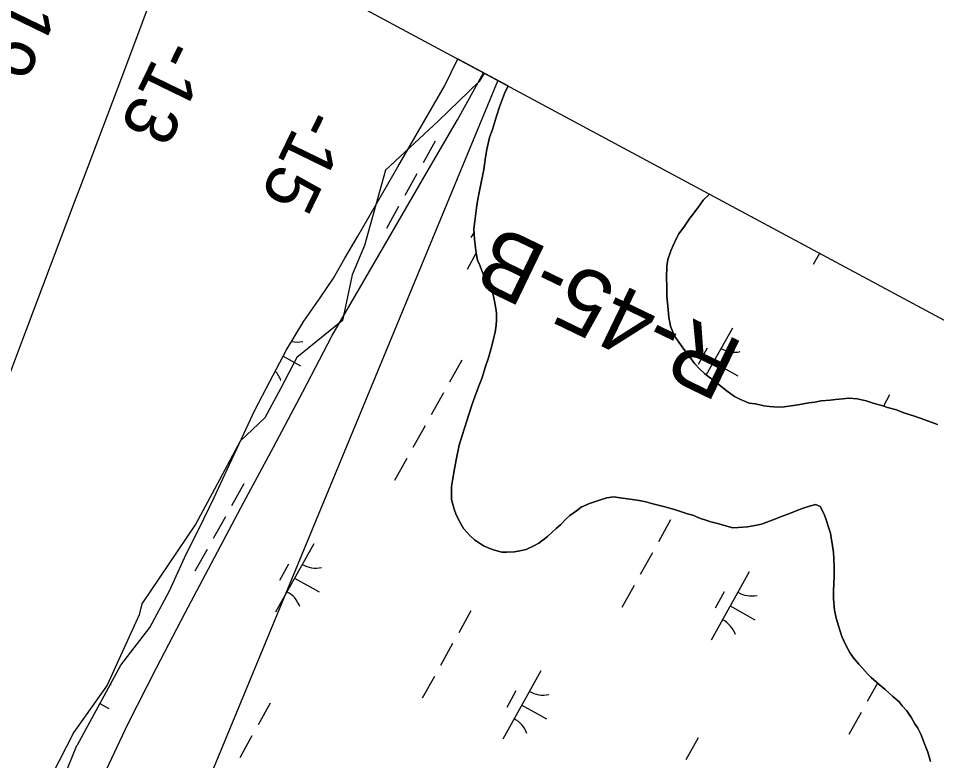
# Model space of a CAD drawing. Extents: x 3923531 to 3943530, y 207391 to 229799.
# Drawn here: x 3938778 to 3939365, y 223187 to 223661 of the extents above; entities that cross this region are included whole.
import ezdxf

# ---------------------------------------------------------------- set-up
doc = ezdxf.new("R2010")
doc.units = 0
for name, color, linetype in [('V-GRID-FRAM', 7, 'Continuous'), ('V-RIVR-EDGE', 7, 'Continuous'), ('V-RIVR-RANG', 7, 'Continuous'), ('V-RIVR-RANG-IDEN', 7, 'Continuous'), ('V-RRAP-FSHR', 7, 'Continuous'), ('V-TOPO-MINR', 7, 'Continuous'), ('V-TOPO-SHOR', 7, 'Continuous'), ('V-UTIL-LINE', 7, 'Continuous'), ('V-WETL-SWMP', 7, 'Continuous')]:
    doc.layers.add(name, color=color, linetype=linetype)

msp = doc.modelspace()

# ---------------------------------------------------------------- linework, layer by layer
at = {"layer": 'V-GRID-FRAM'}
msp.add_lwpolyline([(3941569.42, 222286.79), (3934196.47, 209089.08), (3926890.07, 213186.24), (3934009.8, 226348.12), (3941569.42, 222286.79)], dxfattribs=at)
at = {"layer": 'V-RIVR-EDGE'}
msp.add_lwpolyline([(3939075.89, 223626.41), (3939072.67, 223621.04), (3939046.69, 223595.86), (3939012.84, 223564.37), (3938999.46, 223516.35), (3938991.59, 223497.46), (3938985.29, 223468.33), (3938956.17, 223444.72), (3938945.93, 223425.04), (3938935.7, 223406.15), (3938919.96, 223391.19), (3938903.43, 223360.49), (3938891.62, 223338.45), (3938856.99, 223287.29), (3938855.41, 223280.2), (3938834.95, 223235.34), (3938821.56, 223216.44), (3938813.69, 223205.42), (3938799.52, 223177.87), (3938799.52, 223158.98), (3938786.14, 223139.3), (3938779.84, 223111.75), (3938757.8, 223092.86)], dxfattribs=at)
at = {"layer": 'V-RRAP-FSHR'}
for points in [[(3939058.86, 223596.63), (3939075.55, 223626.59)], [(3938764.33, 223029.19), (3938780.96, 223065.26), (3938797.71, 223101.58), (3938814.43, 223137.92), (3938831.14, 223174.26), (3938848.13, 223210.47), (3938866.42, 223246.47), (3938884.7, 223281.63), (3938903.47, 223316.94), (3938922.31, 223352.23), (3938941.16, 223387.51), (3938960, 223422.8), (3938978.84, 223458.81), (3938998.6, 223492.85), (3939018.68, 223527.45), (3939038.77, 223562.38), (3939058.86, 223596.63)]]:
    msp.add_lwpolyline(points, dxfattribs=at)
at = {"layer": 'V-TOPO-MINR'}
msp.add_lwpolyline([(3938317.04, 222217.52), (3938489.37, 222633.2), (3938496.43, 222650), (3938503.6, 222666.76), (3938510.94, 222683.44), (3938518.38, 222700.08), (3938752.97, 223380.95), (3938768.08, 223421.75), (3938783.28, 223462.51), (3938798.63, 223503.22), (3938814.08, 223543.89), (3938819.84, 223558.96), (3938832.43, 223592.09), (3938844.96, 223625.24), (3938857.39, 223658.43), (3938869.75, 223691.65), (3938883.81, 223729.61)], dxfattribs=at)
at = {"layer": 'V-TOPO-SHOR'}
for points in [[(3939080.49, 223451.29), (3939082.08, 223457.57), (3939082.87, 223460.81), (3939083.65, 223465.47), (3939083.84, 223468.51), (3939083.82, 223472.96), (3939083.4, 223475.99), (3939082.56, 223480.64), (3939081.94, 223483.87), (3939080.5, 223488.31), (3939077.44, 223493.36), (3939075.6, 223496.99), (3939072.93, 223504.05), (3939071.7, 223506.88), (3939070.87, 223511.33), (3939070.44, 223514.76), (3939069.61, 223520.22), (3939069.37, 223526.9), (3939069.95, 223531.76), (3939070.92, 223540.26), (3939071.9, 223545.93), (3939073.47, 223554.43), (3939075.64, 223564.76), (3939076.81, 223572.66), (3939077.6, 223577.52), (3939079.38, 223585.22), (3939081.17, 223590.49), (3939083.76, 223599), (3939085.75, 223604.88), (3939088.94, 223613.39), (3939091.14, 223618.22)], [(3939219.82, 223549.09), (3939215.88, 223545.35), (3939213.47, 223541.89), (3939209.85, 223537.02), (3939207.44, 223533.77), (3939204.03, 223528.69)], [(3939204.03, 223528.69), (3939200.41, 223523.82), (3939198.81, 223520.98), (3939196.61, 223516.31), (3939195.21, 223512.86), (3939193.22, 223507.39), (3939192.63, 223503.14), (3939192.47, 223495.65), (3939192.7, 223489.99), (3939192.73, 223483.92), (3939193.59, 223475.23), (3939194.02, 223470.57), (3939195.06, 223464.71), (3939196.29, 223461.48), (3939198.34, 223457.25), (3939200.37, 223454.42), (3939203.43, 223449.99), (3939205.67, 223447.17), (3939208.53, 223443.14), (3939210.56, 223440.72), (3939213.62, 223437.5), (3939216.87, 223434.28), (3939219.71, 223432.07), (3939222.76, 223430.06), (3939226.21, 223427.25), (3939231.29, 223423.23), (3939235.96, 223419.81), (3939239.41, 223418.01), (3939245.29, 223415.61), (3939249.34, 223415.03), (3939254.61, 223413.84), (3939258.25, 223413.46), (3939263.72, 223412.88), (3939267.56, 223413.3), (3939273.62, 223414.14), (3939277.67, 223414.77), (3939283.33, 223415.82), (3939287.17, 223416.24), (3939291.21, 223417.07), (3939297.08, 223417.5), (3939300.51, 223417.93), (3939305.16, 223418.36), (3939309, 223418.78), (3939314.27, 223418.41), (3939320.14, 223417.02), (3939324.6, 223415.63), (3939330.68, 223413.84), (3939333.72, 223412.84), (3939339.39, 223411.26), (3939344.05, 223409.46), (3939350.94, 223407.27), (3939357.63, 223404.88), (3939365.74, 223401.88)], [(3939346.15, 223219.02), (3939343.09, 223222.24), (3939341.06, 223224.66), (3939337.19, 223228.08), (3939334.76, 223230.29), (3939331.91, 223232.9), (3939328.45, 223235.72), (3939323.17, 223240.34), (3939320.93, 223242.56), (3939317.68, 223246.18), (3939315.44, 223248.8), (3939311.77, 223253.03), (3939309.73, 223256.26), (3939307.49, 223260.09), (3939304.42, 223266.54), (3939302.36, 223273.21), (3939300.92, 223278.26), (3939299.88, 223283.31), (3939299.23, 223290.59), (3939299.21, 223295.25), (3939299.38, 223300.51), (3939299.56, 223304.76), (3939299.53, 223310.42), (3939299.3, 223316.29), (3939299.08, 223320.13), (3939298.44, 223325.79), (3939297.61, 223329.43), (3939297.19, 223332.46), (3939296.16, 223335.69), (3939294.72, 223340.34), (3939293.28, 223344.58), (3939290.63, 223349.42), (3939287.79, 223350.82), (3939284.56, 223350), (3939279.71, 223348.35), (3939275.27, 223346.71), (3939271.63, 223345.28), (3939265.98, 223343.02), (3939259.92, 223340.76), (3939253.06, 223338.3), (3939247.8, 223337.26), (3939244.17, 223336.43), (3939238.5, 223336), (3939234.86, 223335.98), (3939229.59, 223337.36), (3939225.95, 223338.36), (3939220.88, 223339.75), (3939217.64, 223340.74), (3939214.19, 223341.94), (3939209.33, 223343.93), (3939205.88, 223344.93), (3939200.81, 223346.52), (3939197.57, 223347.51), (3939191.29, 223349.3), (3939183.8, 223351.28), (3939179.14, 223352.47), (3939174.88, 223353.26), (3939169.01, 223354.24), (3939162.73, 223355.02), (3939158.69, 223355.6), (3939154.24, 223354.97), (3939150.2, 223353.74), (3939143.13, 223351.48), (3939137.88, 223349.02), (3939134.86, 223346.78), (3939130.63, 223343.72), (3939128.21, 223341.68), (3939124.59, 223337.82), (3939121.97, 223335.38), (3939116.33, 223330.29), (3939110.89, 223326.02), (3939107.66, 223324.38), (3939102.82, 223322.13), (3939098.78, 223321.1), (3939095.35, 223320.47), (3939090.29, 223320.24), (3939087.25, 223320.43), (3939082.59, 223321.62), (3939079.55, 223322.61), (3939075.5, 223324.41), (3939069.61, 223328.23), (3939066.76, 223331.04), (3939062.69, 223335.47), (3939059.83, 223340.31), (3939057.79, 223344.75), (3939056.76, 223347.78), (3939055.11, 223354.05), (3939055.06, 223362.34), (3939055.65, 223366.19), (3939056.83, 223373.48), (3939058.01, 223379.35), (3939059.98, 223388.67), (3939061.77, 223394.95), (3939064.76, 223404.27), (3939067.94, 223414.2), (3939069.14, 223417.24), (3939072.33, 223425.96), (3939074.32, 223431.23), (3939076.71, 223438.93), (3939078.51, 223443.8), (3939080.49, 223451.29)], [(3939361.29, 223186.53), (3939359.43, 223192.59), (3939358.2, 223195.82), (3939356.36, 223200.66), (3939355.13, 223203.69), (3939353.08, 223207.93), (3939351.25, 223210.55), (3939349, 223214.38), (3939346.15, 223219.02)]]:
    msp.add_lwpolyline(points, dxfattribs=at)
at = {"layer": 'V-UTIL-LINE'}
msp.add_lwpolyline([(3939084.62, 223621.72), (3938057.71, 221140.48), (3938136.4, 220832.47), (3937591.63, 219695.21), (3936312.73, 217957.68), (3935106.6, 216231.89), (3934055.84, 214955.86), (3930691.13, 211497.88), (3930457.99, 211185.48)], dxfattribs=at)
at = {"layer": 'V-WETL-SWMP'}
for p, q in [((3939050.46, 223618.17), (3939058.96, 223635.51)), ((3939058.96, 223635.51), (3939091.14, 223618.22)), ((3939020.79, 223566.62), (3939050.46, 223618.17)), ((3939091.14, 223618.22), (3939088.94, 223613.39)), ((3939088.94, 223613.39), (3939085.75, 223604.88)), ((3939085.75, 223604.88), (3939083.76, 223599)), ((3939083.76, 223599), (3939081.17, 223590.49)), ((3939081.17, 223590.49), (3939079.38, 223585.22)), ((3939044.65, 223583.04), (3939036.85, 223569.08)), ((3939079.38, 223585.22), (3939077.6, 223577.52)), ((3939077.6, 223577.52), (3939076.82, 223572.66)), ((3939076.82, 223572.66), (3939075.64, 223564.76)), ((3938995.12, 223522.18), (3939020.79, 223566.62)), ((3939075.64, 223564.76), (3939073.47, 223554.43)), ((3939032.94, 223562.09), (3939025.14, 223548.12)), ((3939073.47, 223554.43), (3939071.9, 223545.93)), ((3939215.88, 223545.34), (3939219.82, 223549.09)), ((3939219.82, 223549.09), (3939540.5, 223376.81)), ((3939021.24, 223541.14), (3939013.44, 223527.17)), ((3939071.9, 223545.93), (3939070.92, 223540.26)), ((3939209.85, 223537.02), (3939213.47, 223541.89)), ((3939213.47, 223541.89), (3939215.88, 223545.34)), ((3939070.92, 223540.26), (3939069.95, 223531.76)), ((3939207.44, 223533.77), (3939209.85, 223537.02)), ((3939069.95, 223531.76), (3939069.37, 223526.9)), ((3939204.03, 223528.69), (3939207.44, 223533.77)), ((3939069.44, 223524.9), (3939067.47, 223521.38)), ((3939069.37, 223526.9), (3939069.61, 223520.22)), ((3939198.81, 223520.98), (3939200.41, 223523.82)), ((3939200.41, 223523.82), (3939204.03, 223528.69)), ((3938986.81, 223508.24), (3938995.12, 223522.18)), ((3939069.61, 223520.22), (3939070.44, 223514.76)), ((3939196.61, 223516.31), (3939198.81, 223520.98)), ((3939070.84, 223511.58), (3939064.94, 223501.03)), ((3939070.44, 223514.76), (3939070.87, 223511.33)), ((3939193.22, 223507.39), (3939195.21, 223512.86)), ((3939195.21, 223512.86), (3939196.61, 223516.31)), ((3938979.69, 223495.5), (3938986.81, 223508.24)), ((3939070.87, 223511.33), (3939071.7, 223506.88)), ((3939071.7, 223506.88), (3939072.93, 223504.05)), ((3939192.63, 223503.14), (3939193.22, 223507.39)), ((3939290.25, 223511.25), (3939286.27, 223504.14)), ((3939072.93, 223504.05), (3939075.6, 223496.99)), ((3939192.47, 223495.65), (3939192.63, 223503.14)), ((3938970.97, 223482.75), (3938979.69, 223495.5)), ((3939075.6, 223496.99), (3939077.44, 223493.36)), ((3939192.7, 223489.99), (3939192.47, 223495.65)), ((3939077.44, 223493.36), (3939080.5, 223488.31)), ((3939080.5, 223488.31), (3939081.94, 223483.87)), ((3939192.73, 223483.92), (3939192.7, 223489.99)), ((3938960.67, 223468.01), (3938970.97, 223482.75)), ((3939081.94, 223483.87), (3939082.56, 223480.64)), ((3939193.59, 223475.23), (3939192.73, 223483.92)), ((3939082.56, 223480.64), (3939083.4, 223475.99)), ((3939083.4, 223475.99), (3939083.82, 223472.96)), ((3939083.82, 223472.96), (3939083.84, 223468.5)), ((3939194.02, 223470.58), (3939193.59, 223475.23)), ((3939195.06, 223464.71), (3939194.02, 223470.58)), ((3938949.59, 223449.69), (3938960.67, 223468.01)), ((3939083.65, 223465.47), (3939082.87, 223460.81)), ((3939083.84, 223468.5), (3939083.65, 223465.47)), ((3939196.29, 223461.48), (3939195.06, 223464.71)), ((3939082.87, 223460.81), (3939082.08, 223457.57)), ((3939198.34, 223457.25), (3939196.29, 223461.48)), ((3939234.54, 223463.55), (3939217.79, 223433.56)), ((3939082.08, 223457.57), (3939080.49, 223451.29)), ((3939200.37, 223454.42), (3939198.34, 223457.25)), ((3939203.43, 223449.99), (3939200.37, 223454.42)), ((3938938.91, 223429.38), (3938949.59, 223449.69)), ((3939080.49, 223451.29), (3939078.51, 223443.79)), ((3939205.67, 223447.17), (3939203.43, 223449.99)), ((3939208.53, 223443.14), (3939205.67, 223447.17)), ((3939218.54, 223450.73), (3939212.69, 223440.25)), ((3938947.43, 223445.58), (3938958.44, 223439.43)), ((3939061.59, 223443), (3939053.78, 223429.03)), ((3939078.51, 223443.79), (3939076.71, 223438.93)), ((3939210.56, 223440.72), (3939208.53, 223443.14)), ((3939222.35, 223441.73), (3939238.06, 223432.95)), ((3939076.71, 223438.93), (3939074.33, 223431.23)), ((3939213.61, 223437.5), (3939210.56, 223440.72)), ((3939216.87, 223434.28), (3939213.61, 223437.5)), ((3938929.41, 223411.06), (3938938.91, 223429.38)), ((3939074.33, 223431.23), (3939072.33, 223425.96)), ((3939219.71, 223432.07), (3939216.87, 223434.28)), ((3939222.76, 223430.06), (3939219.71, 223432.07)), ((3939226.21, 223427.25), (3939222.76, 223430.06)), ((3939072.33, 223425.96), (3939069.14, 223417.24)), ((3939231.29, 223423.23), (3939226.21, 223427.25)), ((3939049.88, 223422.05), (3939042.08, 223408.08)), ((3939235.96, 223419.81), (3939231.29, 223423.23)), ((3939239.41, 223418.01), (3939235.96, 223419.81)), ((3939245.29, 223415.61), (3939239.41, 223418.01)), ((3939297.07, 223417.51), (3939291.21, 223417.07)), ((3939300.51, 223417.93), (3939297.07, 223417.51)), ((3939305.16, 223418.36), (3939300.51, 223417.93)), ((3939309, 223418.78), (3939305.16, 223418.36)), ((3939314.27, 223418.4), (3939309, 223418.78)), ((3939320.14, 223417.02), (3939314.27, 223418.4)), ((3939335.08, 223420.8), (3939331.11, 223413.7)), ((3939067.94, 223414.2), (3939064.76, 223404.27)), ((3939069.14, 223417.24), (3939067.94, 223414.2)), ((3939249.34, 223415.03), (3939245.29, 223415.61)), ((3939254.61, 223413.84), (3939249.34, 223415.03)), ((3939258.25, 223413.46), (3939254.61, 223413.84)), ((3939263.72, 223412.88), (3939258.25, 223413.46)), ((3939267.56, 223413.3), (3939263.72, 223412.88)), ((3939273.62, 223414.14), (3939267.56, 223413.3)), ((3939277.67, 223414.77), (3939273.62, 223414.14)), ((3939283.33, 223415.81), (3939277.67, 223414.77)), ((3939287.17, 223416.24), (3939283.33, 223415.81)), ((3939291.21, 223417.07), (3939287.17, 223416.24)), ((3939324.6, 223415.63), (3939320.14, 223417.02)), ((3939330.68, 223413.84), (3939324.6, 223415.63)), ((3939333.72, 223412.84), (3939330.68, 223413.84)), ((3939339.39, 223411.26), (3939333.72, 223412.84)), ((3938920.71, 223392.74), (3938929.41, 223411.06)), ((3939344.05, 223409.46), (3939339.39, 223411.26)), ((3939350.94, 223407.27), (3939344.05, 223409.46)), ((3939357.63, 223404.88), (3939350.94, 223407.27)), ((3939038.18, 223401.09), (3939030.37, 223387.13)), ((3939064.76, 223404.27), (3939061.77, 223394.95)), ((3939365.74, 223401.89), (3939357.63, 223404.88)), ((3939061.77, 223394.95), (3939059.98, 223388.67)), ((3938911.62, 223373.23), (3938920.71, 223392.74)), ((3939059.98, 223388.67), (3939058.01, 223379.35)), ((3939026.47, 223380.14), (3939018.67, 223366.17)), ((3939058.01, 223379.35), (3939056.83, 223373.48)), ((3938903.32, 223355.32), (3938911.62, 223373.23)), ((3939056.83, 223373.48), (3939055.65, 223366.19)), ((3939055.65, 223366.19), (3939055.06, 223362.34)), ((3938922.26, 223363.96), (3938914.45, 223349.99)), ((3939055.06, 223362.34), (3939055.11, 223354.04)), ((3938893.43, 223335.01), (3938903.32, 223355.32)), ((3939055.11, 223354.04), (3939056.76, 223347.78)), ((3939143.13, 223351.47), (3939150.2, 223353.74)), ((3939150.2, 223353.74), (3939154.24, 223354.97)), ((3939154.24, 223354.97), (3939158.69, 223355.6)), ((3939158.69, 223355.6), (3939162.74, 223355.02)), ((3939162.74, 223355.02), (3939169.01, 223354.24)), ((3939169.01, 223354.24), (3939174.88, 223353.26)), ((3939174.88, 223353.26), (3939179.14, 223352.47)), ((3939056.76, 223347.78), (3939057.79, 223344.75)), ((3939134.86, 223346.78), (3939137.88, 223349.02)), ((3939137.88, 223349.02), (3939143.13, 223351.47)), ((3939179.14, 223352.47), (3939183.8, 223351.28)), ((3939183.8, 223351.28), (3939191.29, 223349.3)), ((3939191.29, 223349.3), (3939197.57, 223347.51)), ((3939197.57, 223347.51), (3939200.82, 223346.52)), ((3939275.27, 223346.71), (3939279.71, 223348.35)), ((3939279.71, 223348.35), (3939284.56, 223350)), ((3939284.56, 223350), (3939287.79, 223350.82)), ((3939287.79, 223350.82), (3939290.63, 223349.42)), ((3939290.63, 223349.42), (3939293.28, 223344.58)), ((3938910.55, 223343.01), (3938902.75, 223329.04)), ((3939057.79, 223344.75), (3939059.83, 223340.31)), ((3939124.59, 223337.82), (3939128.21, 223341.68)), ((3939128.21, 223341.68), (3939130.63, 223343.72)), ((3939130.63, 223343.72), (3939134.86, 223346.78)), ((3939200.82, 223346.52), (3939205.88, 223344.93)), ((3939205.88, 223344.93), (3939209.33, 223343.93)), ((3939209.33, 223343.93), (3939214.19, 223341.94)), ((3939214.19, 223341.94), (3939217.64, 223340.74)), ((3939259.92, 223340.76), (3939265.98, 223343.02)), ((3939265.98, 223343.02), (3939271.63, 223345.27)), ((3939271.63, 223345.27), (3939275.27, 223346.71)), ((3939293.28, 223344.58), (3939294.72, 223340.34)), ((3939059.83, 223340.31), (3939062.69, 223335.47)), ((3939062.69, 223335.47), (3939066.76, 223331.04)), ((3939116.33, 223330.29), (3939121.97, 223335.38)), ((3939121.97, 223335.38), (3939124.59, 223337.82)), ((3939195.09, 223340.92), (3939187.29, 223326.95)), ((3939217.64, 223340.74), (3939220.88, 223339.75)), ((3939220.88, 223339.75), (3939225.95, 223338.36)), ((3939225.95, 223338.36), (3939229.59, 223337.36)), ((3939229.59, 223337.36), (3939234.86, 223335.98)), ((3939234.86, 223335.98), (3939238.5, 223336)), ((3939238.5, 223336), (3939244.16, 223336.43)), ((3939244.16, 223336.43), (3939247.8, 223337.26)), ((3939247.8, 223337.26), (3939253.06, 223338.3)), ((3939253.06, 223338.3), (3939259.92, 223340.76)), ((3939294.72, 223340.34), (3939296.16, 223335.69)), ((3939296.16, 223335.69), (3939297.19, 223332.46)), ((3938885.52, 223319.08), (3938893.43, 223335.01)), ((3939066.76, 223331.04), (3939069.61, 223328.22)), ((3939110.89, 223326.02), (3939116.33, 223330.29)), ((3939297.19, 223332.46), (3939297.61, 223329.43)), ((3939297.61, 223329.43), (3939298.44, 223325.79)), ((3938966.93, 223325.59), (3938942.55, 223281.94)), ((3939069.61, 223328.22), (3939075.5, 223324.41)), ((3939075.5, 223324.41), (3939079.55, 223322.61)), ((3939102.82, 223322.13), (3939107.66, 223324.38)), ((3939107.66, 223324.38), (3939110.89, 223326.02)), ((3939298.44, 223325.79), (3939299.08, 223320.13)), ((3938874.84, 223295.59), (3938885.52, 223319.08)), ((3938898.85, 223322.06), (3938891.04, 223308.09)), ((3939079.55, 223322.61), (3939082.59, 223321.62)), ((3939082.59, 223321.62), (3939087.25, 223320.43)), ((3939087.25, 223320.43), (3939090.29, 223320.24)), ((3939090.29, 223320.24), (3939095.34, 223320.47)), ((3939095.34, 223320.47), (3939098.78, 223321.1)), ((3939098.78, 223321.1), (3939102.82, 223322.13)), ((3939183.39, 223319.97), (3939175.59, 223306)), ((3939299.08, 223320.13), (3939299.3, 223316.29)), ((3938950.93, 223312.77), (3938945.08, 223302.29)), ((3939299.3, 223316.29), (3939299.53, 223310.42)), ((3939245.35, 223307.78), (3939220.96, 223264.13)), ((3939299.53, 223310.42), (3939299.56, 223304.76)), ((3938954.74, 223303.77), (3938970.46, 223294.99)), ((3939299.38, 223300.51), (3939299.21, 223295.25)), ((3939299.56, 223304.76), (3939299.38, 223300.51)), ((3938862.18, 223272.1), (3938874.84, 223295.59)), ((3939171.68, 223299.02), (3939163.88, 223285.05)), ((3939229.35, 223294.96), (3939223.49, 223284.48)), ((3939299.21, 223295.25), (3939299.23, 223290.59)), ((3939299.23, 223290.59), (3939299.88, 223283.31)), ((3939067.47, 223282.84), (3939059.67, 223268.87)), ((3939233.16, 223285.96), (3939248.87, 223277.18)), ((3939299.88, 223283.31), (3939300.92, 223278.26)), ((3939300.92, 223278.26), (3939302.36, 223273.21)), ((3938843.56, 223248.19), (3938862.18, 223272.1)), ((3939302.36, 223273.21), (3939304.42, 223266.54)), ((3939304.42, 223266.54), (3939307.49, 223260.09)), ((3939055.76, 223261.88), (3939047.96, 223247.91)), ((3939307.49, 223260.09), (3939309.73, 223256.25)), ((3939309.73, 223256.25), (3939311.77, 223253.03)), ((3938815.86, 223197.22), (3938843.56, 223248.19)), ((3939311.77, 223253.03), (3939315.44, 223248.8)), ((3939315.44, 223248.8), (3939317.68, 223246.18)), ((3939112.15, 223244.47), (3939087.76, 223200.82)), ((3939317.68, 223246.18), (3939320.93, 223242.56)), ((3939320.93, 223242.56), (3939323.17, 223240.34)), ((3939044.06, 223240.93), (3939036.26, 223226.96)), ((3939327.38, 223236.66), (3939320.8, 223224.88)), ((3939323.17, 223240.34), (3939328.45, 223235.72)), ((3939328.45, 223235.72), (3939331.91, 223232.9)), ((3939096.15, 223231.64), (3939090.29, 223221.17)), ((3939331.91, 223232.9), (3939334.76, 223230.29)), ((3939334.76, 223230.29), (3939337.19, 223228.08)), ((3938939.19, 223223.91), (3938931.39, 223209.95)), ((3939337.19, 223228.08), (3939341.06, 223224.66)), ((3939341.06, 223224.66), (3939343.09, 223222.24)), ((3938830.2, 223223.61), (3938836.05, 223220.34)), ((3939099.96, 223222.64), (3939115.67, 223213.87)), ((3939343.09, 223222.24), (3939346.14, 223219.02)), ((3939346.14, 223219.02), (3939349, 223214.38)), ((3939316.9, 223217.89), (3939309.09, 223203.93)), ((3939349, 223214.38), (3939351.25, 223210.55)), ((3939351.25, 223210.55), (3939353.08, 223207.93)), ((3939353.08, 223207.93), (3939355.13, 223203.69)), ((3938927.49, 223202.96), (3938919.68, 223188.99)), ((3939212.68, 223201.71), (3939204.88, 223187.74)), ((3939355.13, 223203.69), (3939356.36, 223200.66)), ((3939356.36, 223200.66), (3939358.2, 223195.82)), ((3938809.54, 223182.09), (3938815.46, 223196.82)), ((3938815.46, 223196.82), (3938815.86, 223197.22)), ((3939358.2, 223195.82), (3939359.43, 223192.59)), ((3939359.43, 223192.59), (3939361.29, 223186.53))]:
    msp.add_line(p, q, dxfattribs=at)
for centre, start, end in [((3938956.41, 223472.2), 258.11363, 281.58174), ((3939236.03, 223465.73), 240.03808, 281.58174), ((3938929.46, 223423.98), 20.03808, 42.89997), ((3938968.42, 223327.77), 240.03808, 281.58174), ((3938941.48, 223279.54), 20.03808, 61.58174), ((3939246.83, 223309.96), 240.03808, 281.58174), ((3939219.89, 223261.73), 20.03808, 61.58174), ((3938834.01, 223253.12), 279.01513, 281.58174), ((3939113.63, 223246.64), 240.03808, 281.58174), ((3939086.69, 223198.41), 20.03808, 61.58174), ((3938807.07, 223204.89), 20.03808, 21.24593)]:
    msp.add_arc(centre, 17.62, start, end, dxfattribs=at)

# ---------------------------------------------------------------- texts
at = {"layer": 'V-RIVR-RANG'}
for s, p in [('-19', (3938780.29, 223692.27)), ('-13', (3938871.09, 223650.33)), ('-15', (3938960.8, 223606.14))]:
    msp.add_text(s, height=33.5, rotation=244.08833, dxfattribs=at).set_placement(p)
at = {"layer": 'V-RIVR-RANG-IDEN'}
msp.add_text('R-45-B', height=41.5, rotation=154.22632, dxfattribs=at).set_placement((3939243.04, 223453.47))

doc.saveas('drawing.dxf')
